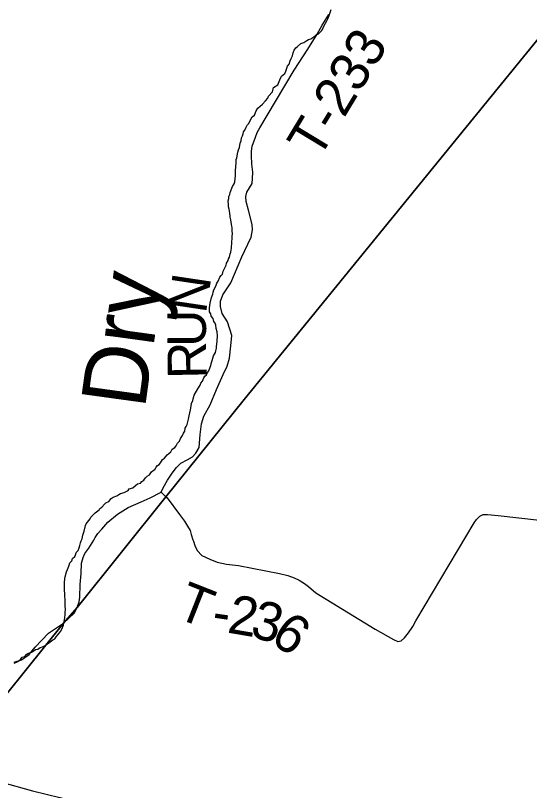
# Model space of a CAD drawing. Extents: x 1310247 to 1664935, y 235267 to 584339.
# Drawn here: x 1480270 to 1484249, y 416732 to 422727 of the extents above; entities that cross this region are included whole.
import ezdxf

# ---------------------------------------------------------------- set-up
doc = ezdxf.new("R2010")
doc.units = 0
for name, color, linetype in [('GM_X_Minor_River', 7, 'Continuous'), ('GM_X_Minor_River_Text', 7, 'Continuous'), ('GM_X_Township', 7, 'Continuous'), ('GM_X_Township_Road', 7, 'Continuous'), ('GM_X_Township_Road_Text', 7, 'Continuous'), ('GM_X_US_Route', 7, 'Continuous')]:
    doc.layers.add(name, color=color, linetype=linetype)

msp = doc.modelspace()

# ---------------------------------------------------------------- linework, layer by layer
at = {"layer": 'GM_X_Minor_River'}
for points in [[(1482077.7, 421891.1), (1482090.4, 421918.8), (1482101, 421942.6), (1482119.4, 421956.1), (1482134.3, 421989.8), (1482146.9, 422009.5), (1482181.7, 422040.6), (1482204.5, 422068.1), (1482223.1, 422087.6), (1482227.5, 422103.5), (1482260.4, 422136.7), (1482267.3, 422170.6), (1482299.9, 422191.8), (1482316.9, 422229.4), (1482329.6, 422257.1), (1482354.2, 422278.5), (1482362.7, 422296.3), (1482375.8, 422336), (1482388.2, 422351.7), (1482396.9, 422377.5), (1482403.3, 422393.4), (1482413.9, 422415.1), (1482418.4, 422437.1), (1482427, 422458.9), (1482441.5, 422476.5), (1482453.8, 422488.2), (1482478.4, 422509.6), (1482502.8, 422519), (1482525.2, 422534.4), (1482539.4, 422540.1), (1482555.6, 422547.7), (1482580, 422561), (1482596.5, 422576.6), (1482614.7, 422584.2), (1482639.4, 422607.6), (1482647.7, 422619.4), (1482656.4, 422645.2), (1482681.4, 422684.6), (1482687.8, 422700.5), (1482698.5, 422726.2), (1482713.8, 422773.9)], [(1481633.6, 419725.1), (1481642.2, 419749), (1481644.5, 419760.9), (1481653.2, 419788.7), (1481680.6, 419840.1), (1481699.3, 419867.7), (1481703.8, 419883.6), (1481718.1, 419897.2), (1481728.8, 419923), (1481735.2, 419936.8), (1481747.5, 419948.5), (1481755.9, 419964.3), (1481766.3, 419978.1), (1481777.1, 420005.9), (1481781.4, 420019.8), (1481783.7, 420031.7), (1481796.9, 420075.5), (1481803.4, 420095.3), (1481818.1, 420121), (1481820.4, 420132.9), (1481826.9, 420152.8), (1481827.3, 420168.8), (1481829.7, 420182.8), (1481832.4, 420210.8), (1481833.4, 420248.8), (1481832.2, 420280.9), (1481824.8, 420305.1), (1481821.4, 420331.2), (1481815.8, 420347.4), (1481806.1, 420359.7), (1481800.7, 420381.9), (1481785.1, 420400.3), (1481781.5, 420418.4), (1481771.9, 420434.7), (1481772.7, 420466.7), (1481775.1, 420482.7), (1481777.6, 420500.7), (1481788.7, 420544.4), (1481797.5, 420572.2), (1481799.8, 420586.2), (1481806.3, 420604.1), (1481814.8, 420623.9), (1481823.3, 420639.7), (1481827.7, 420655.6), (1481840.1, 420671.3), (1481852.9, 420703), (1481861.3, 420714.8), (1481871.6, 420726.6), (1481878.2, 420748.4), (1481884.6, 420764.3), (1481901.4, 420795.9), (1481903.8, 420809.9), (1481916.4, 420831.6), (1481918.7, 420843.5), (1481927.1, 420857.3), (1481931.7, 420883.2), (1481936, 420895.2), (1481942.9, 420927), (1481943.3, 420943), (1481945.6, 420957), (1481947.2, 421019.1), (1481949.7, 421039), (1481948.3, 421061.1), (1481946.9, 421085.2), (1481945.2, 421099.2), (1481941.5, 421111.4), (1481938.4, 421145.5), (1481932.9, 421165.7), (1481933.2, 421179.7), (1481929.5, 421191.8), (1481926.2, 421217.9), (1481924.5, 421230), (1481918.9, 421246.2), (1481919.4, 421266.2), (1481916.1, 421294.3), (1481920.6, 421312.2), (1481920.9, 421326.3), (1481929.4, 421342.1), (1481931.8, 421358), (1481951, 421403.6), (1481963.6, 421425.3), (1481967.9, 421439.2), (1481973.2, 421487.1), (1481974, 421519.2), (1481975.1, 421565.2), (1481977.5, 421581.2), (1481978.4, 421613.2), (1481982.7, 421627.1), (1481991.8, 421669), (1481996.3, 421686.9), (1482004.8, 421706.7), (1482009.6, 421738.6), (1482016.1, 421758.5), (1482020.7, 421780.4), (1482027.1, 421796.2), (1482031.5, 421812.2), (1482033.9, 421826.1), (1482046.3, 421839.8), (1482056.9, 421863.6), (1482063.3, 421879.4), (1482077.7, 421891.1)], [(1480537.8, 417882.7), (1480558.2, 417896.2), (1480574.5, 417905.8), (1480584.9, 417919.6), (1480597.3, 417935.3), (1480607.7, 417949), (1480620.2, 417964.7), (1480634.9, 417992.4), (1480641.4, 418010.2), (1480643.8, 418028.2), (1480646.1, 418040.2), (1480650.5, 418052.1), (1480650.9, 418068.1), (1480653.5, 418094.1), (1480653.8, 418106.1), (1480656.6, 418136), (1480655.1, 418154.1), (1480655.4, 418168.1), (1480653.8, 418182.2), (1480654.2, 418200.2), (1480651.4, 418246.4), (1480648.5, 418290.5), (1480649.7, 418338.6), (1480652.6, 418372.5), (1480654.9, 418384.5), (1480665.9, 418424.3), (1480672.4, 418442.1), (1480683, 418465.9), (1480691.7, 418491.7), (1480706.2, 418509.4), (1480710.6, 418525.3), (1480729.1, 418542.8), (1480742, 418574.5), (1480754.3, 418588.2), (1480762.9, 418608.1), (1480769.3, 418625.9), (1480773.9, 418647.8), (1480778.3, 418663.8), (1480786.7, 418679.5), (1480791.4, 418707.5), (1480795.9, 418723.4), (1480802.3, 418739.2), (1480811.4, 418781.1), (1480817.7, 418794.9), (1480828.1, 418808.7), (1480848.8, 418832.2), (1480853.1, 418846.1), (1480888.1, 418879.2), (1480916.7, 418902.5), (1480923.1, 418914.4), (1480939.3, 418924), (1480958, 418947.5), (1480970.3, 418957.2), (1480992.6, 418968.6), (1481011.2, 418990.2), (1481027.6, 419001.8), (1481053.9, 419011.1), (1481070.2, 419022.7), (1481082.4, 419028.4), (1481110.7, 419037.7), (1481141.2, 419052.9), (1481149.5, 419064.7), (1481179.8, 419073.9), (1481200.3, 419091.4), (1481214.6, 419103.1), (1481236.9, 419110.5), (1481247.2, 419122.2), (1481263.5, 419131.8), (1481276, 419151.5), (1481288.4, 419163.2), (1481308.7, 419172.7), (1481323.3, 419196.4), (1481335.6, 419206.1), (1481349.8, 419213.7), (1481360.3, 419233.5), (1481368.7, 419245.3), (1481382.9, 419252.9), (1481393.3, 419266.7), (1481408, 419292.3), (1481424.3, 419303.9), (1481445, 419329.4), (1481457.3, 419339.1), (1481471.7, 419352.8), (1481482.2, 419372.5), (1481504.6, 419386), (1481512.9, 419397.8), (1481525.5, 419417.5), (1481539.9, 419435.1), (1481546.5, 419455), (1481563.1, 419478.6), (1481571.6, 419496.4), (1481580, 419512.2), (1481584.6, 419534.1), (1481590.9, 419548), (1481599.3, 419561.8), (1481603.9, 419583.7), (1481610.4, 419603.5), (1481615.1, 419629.5), (1481624.3, 419677.3), (1481628.6, 419689.2), (1481633.6, 419725.1)], [(1480260.9, 417715.7), (1480273, 417721.4), (1480287.3, 417729), (1480305.7, 417742.6), (1480322.2, 417762.2), (1480342.5, 417769.6), (1480356.9, 417785.3), (1480371.2, 417795), (1480395.4, 417802.3), (1480413.8, 417815.9), (1480426, 417821.5), (1480442.1, 417825.1), (1480460.5, 417838.7), (1480478.7, 417842.2), (1480494.9, 417851.8), (1480525.5, 417871), (1480537.8, 417882.7)]]:
    msp.add_lwpolyline(points, dxfattribs=at)
at = {"layer": 'GM_X_Township'}
for points in [[(1479746.2, 416913.9), (1480641.9, 418026.7), (1480748.6, 418147.1), (1481434.4, 419004.5), (1482040.8, 419755.6), (1486194.8, 424851.8), (1487021, 425865.4), (1488307, 427443.2), (1491988.1, 431959.2)], [(1491988.1, 431959.2), (1488307, 427443.2), (1487021, 425865.4), (1486194.8, 424851.8), (1482040.8, 419755.6), (1481434.4, 419004.5), (1480748.6, 418147.1), (1480641.9, 418026.7), (1479746.2, 416913.9)]]:
    msp.add_lwpolyline(points, dxfattribs=at)
at = {"layer": 'GM_X_Township_Road'}
for points in [[(1480260.7, 417723.5), (1480317.8, 417742.3), (1480376.4, 417784.7), (1480421.7, 417840.1), (1480526.9, 417948.5), (1480641.9, 418026.7), (1480724, 418103.3), (1480748.6, 418147.1), (1480763.6, 418192.2), (1480767.7, 418226.4), (1480771.8, 418326.2), (1480778.8, 418409.9), (1480781, 418491.3), (1480792.9, 418534.8), (1480808.1, 418566.2), (1480838.5, 418607.5), (1480877.6, 418669.4), (1480887.4, 418687.8), (1480908, 418720.4), (1480938.4, 418753), (1480985.1, 418807.2), (1481058.9, 418869.1), (1481143.6, 418921.2), (1481243.4, 418964.6), (1481312.9, 418995.1), (1481398.7, 419038.5), (1481413.9, 419074.3), (1481447.5, 419131.8), (1481483.4, 419187.2), (1481515.9, 419230.6), (1481550.7, 419263.2), (1481598.4, 419290.3), (1481639.7, 419314.2), (1481665.7, 419342.5), (1481692.9, 419385.9), (1481700.5, 419486.9), (1481709.2, 419569.3), (1481728.7, 419626.9), (1481776.5, 419714.8), (1481826.4, 419833.1), (1481878.5, 419949.3), (1481908.9, 420013.4), (1481927.4, 420077.4), (1481938.2, 420170.8), (1481944.7, 420251.1), (1481911.1, 420356.4), (1481868.8, 420421.6), (1481856, 420476.1), (1481856.5, 420517.8), (1481874.2, 420564.9), (1481938.2, 420659.3), (1482022.9, 420860.1), (1482069.6, 420959), (1482093.5, 421013.2), (1482104.4, 421068.6), (1482103.3, 421110.9), (1482075, 421220.6), (1482056.6, 421287.9), (1482054.4, 421325.9), (1482059.8, 421360.6), (1482102.2, 421428), (1482104.4, 421466), (1482106.5, 421515.9), (1482098.9, 421577.8), (1482096.7, 421644), (1482097.8, 421676.6), (1482103.3, 421715.6), (1482127.2, 421786.2), (1482140.6, 421822), (1482161.5, 421856.9), (1482282.3, 422062.3), (1482428, 422305.2), (1482533.8, 422466.9), (1482604.5, 422583.4), (1482644.1, 422652.6), (1482694.9, 422734)], [(1481398.7, 419038.5), (1481434.4, 419004.5), (1481443.2, 418996.1), (1481538.7, 418865.9), (1481577.8, 418814.8), (1481600.6, 418777.9), (1481621.2, 418743.2), (1481629.9, 418711.7), (1481644, 418671.5), (1481647.6, 418661.4)], [(1483370.2, 418044.1), (1483820.2, 418801.3), (1483838.5, 418827.1), (1483864.5, 418854.6), (1483890.7, 418865.9), (1483924.6, 418866.9), (1484006.3, 418859.8), (1484327.6, 418822.2), (1484381.7, 418816.1)], [(1481647.6, 418661.4), (1481659.2, 418628.1), (1481677.7, 418589.4), (1481712.7, 418549.3), (1481773.3, 418522.6), (1481830.9, 418497.9), (1481902.9, 418483.5), (1481996.4, 418471.1), (1482315.1, 418410.5), (1482377.8, 418394), (1482427.2, 418376.6), (1482466.3, 418358.1), (1482507.4, 418332.3), (1482538.2, 418308.7), (1482595.8, 418260.4), (1483053.3, 417979.7), (1483197.2, 417899.5), (1483230.6, 417885.6), (1483254.8, 417890.3), (1483282.1, 417913.4), (1483312.9, 417951.5), (1483344.7, 418001.3), (1483370.2, 418044.1)]]:
    msp.add_lwpolyline(points, dxfattribs=at)
at = {"layer": 'GM_X_US_Route'}
msp.add_lwpolyline([(1479205.2, 417062.1), (1479233.7, 417054), (1479488.3, 416983.9), (1479693, 416929.8), (1479746.2, 416913.9), (1479944.4, 416854.5), (1480160.8, 416796.2), (1480402.2, 416729.5), (1480612.5, 416678.5), (1480815.3, 416620.7), (1480964, 416573.3), (1481058.6, 416532.8), (1481157.7, 416483.2), (1481312.9, 416389.6)], dxfattribs=at)

# ---------------------------------------------------------------- texts
at = {"layer": 'GM_X_Minor_River_Text'}
msp.add_text('Dry', height=500.09, rotation=82.18329, dxfattribs=at).set_placement((1481271.3, 419675.8))
at = {"layer": 'GM_X_Township_Road_Text'}
for s, rotation, p in [('T-233', 58.812, (1482616.9, 421604.8)), ('N', 81.47012, (1481743.6, 420415.3)), ('U', 90.1275, (1481745, 420163.2)), ('R', 91.1983, (1481750.2, 419918.3)), ('T', 338.44927, (1481500.1, 418074.1)), ('2', 350.37427, (1481901.8, 417954.7)), ('3', 344.47422, (1482076, 417925.5)), ('-', 351.67399, (1481781.6, 417972.2)), ('6', 325.46843, (1482230.3, 417887.1))]:
    msp.add_text(s, height=300, rotation=rotation, dxfattribs=at).set_placement(p)

doc.saveas('drawing.dxf')
